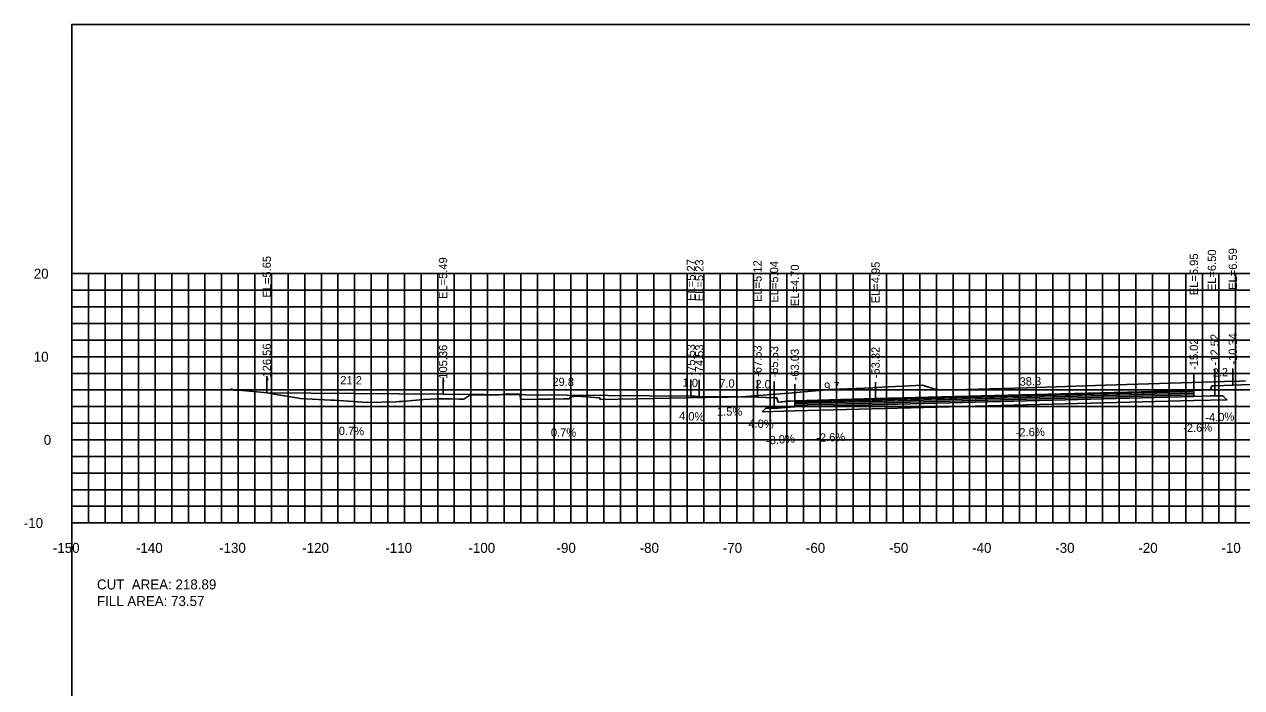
# Model space of a CAD drawing. Extents: x 1797419 to 1809236, y 248759 to 251512.
# Drawn here: x 1807575.3 to 1807721.7, y 250189.6 to 250269.4 of the extents above; entities that cross this region are included whole.
import ezdxf

# ---------------------------------------------------------------- set-up
doc = ezdxf.new("R2010")
doc.units = 0
for name, color, linetype in [('10', 7, 'Continuous'), ('3', 7, 'Continuous'), ('31', 7, 'Continuous'), ('4', 7, 'Continuous'), ('60', 7, 'Continuous'), ('ANNO-TXT', 7, 'Continuous'), ('BASE', 7, 'Continuous'), ('CL-CNST', 7, 'Continuous'), ('Level 62', 7, 'Continuous'), ('LOWER BINDER', 7, 'Continuous'), ('M-ROADS', 7, 'Continuous'), ('UPPER BINDER', 7, 'Continuous'), ('WEARING', 7, 'Continuous')]:
    doc.layers.add(name, color=color, linetype=linetype)

msp = doc.modelspace()

# ---------------------------------------------------------------- linework, layer by layer
for p, q in [((1807715.98, 250225.38), (1807715.98, 250227.38)), ((1807718.48, 250225.93), (1807718.48, 250227.93)), ((1807720.66, 250226.02), (1807720.66, 250228.02)), ((1807604.44, 250225.08), (1807604.44, 250227.08)), ((1807625.64, 250224.92), (1807625.64, 250226.92)), ((1807655.47, 250224.7), (1807655.47, 250226.7)), ((1807656.47, 250224.66), (1807656.47, 250226.66)), ((1807663.47, 250224.55), (1807663.47, 250226.55)), ((1807665.47, 250224.47), (1807665.47, 250226.47)), ((1807667.97, 250224.13), (1807667.97, 250226.13)), ((1807677.68, 250224.39), (1807677.68, 250226.39))]:
    msp.add_line(p, q)
for points in [[(1807581, 250079.43), (1807881, 250079.43), (1807881, 250269.43), (1807581, 250269.43)], [(1807718.48, 250225.93), (1807718.15, 250225.93), (1807717.98, 250225.43), (1807715.98, 250225.38), (1807715.98, 250224.66), (1807717.98, 250224.71), (1807718.48, 250224.71)], [(1807667.97, 250224.13), (1807665.97, 250223.97), (1807665.8, 250224.47), (1807665.47, 250224.47), (1807665.47, 250223.25), (1807665.97, 250223.25), (1807667.97, 250223.41)]]:
    msp.add_lwpolyline(points, close=True)
at = {"layer": '60'}
for p, q in [((1807580.94, 250239.43), (1807581, 250239.43)), ((1807581, 250209.43), (1807581, 250239.43)), ((1807580.94, 250229.43), (1807581, 250229.43)), ((1807580.94, 250219.43), (1807581, 250219.43)), ((1807580.94, 250209.43), (1807581, 250209.43)), ((1807581, 250209.43), (1807881, 250209.43)), ((1807581, 250209.37), (1807581, 250209.43)), ((1807591, 250209.37), (1807591, 250209.43)), ((1807601, 250209.37), (1807601, 250209.43)), ((1807611, 250209.37), (1807611, 250209.43)), ((1807621, 250209.37), (1807621, 250209.43)), ((1807631, 250209.37), (1807631, 250209.43)), ((1807641, 250209.37), (1807641, 250209.43)), ((1807651, 250209.37), (1807651, 250209.43)), ((1807661, 250209.37), (1807661, 250209.43)), ((1807671, 250209.37), (1807671, 250209.43)), ((1807681, 250209.37), (1807681, 250209.43)), ((1807691, 250209.37), (1807691, 250209.43)), ((1807701, 250209.37), (1807701, 250209.43)), ((1807711, 250209.37), (1807711, 250209.43)), ((1807721, 250209.37), (1807721, 250209.43))]:
    msp.add_line(p, q, dxfattribs=at)
at = {"layer": 'BASE'}
msp.add_lwpolyline([(1807664.05, 250222.81), (1807664.47, 250223.23), (1807665.47, 250223.25), (1807665.97, 250223.25), (1807667.97, 250223.41), (1807715.98, 250224.66), (1807717.98, 250224.71), (1807718.48, 250224.71), (1807719.48, 250224.74), (1807719.96, 250224.26), (1807715.98, 250224.16), (1807667.97, 250222.91)], close=True, dxfattribs=at)
at = {"layer": 'CL-CNST'}
msp.add_lwpolyline([(1807604.44, 250225.08), (1807625.64, 250224.92), (1807655.47, 250224.7), (1807655.95, 250224.68), (1807656.47, 250224.66), (1807661.13, 250224.59), (1807663.47, 250224.55), (1807665.47, 250224.47), (1807665.8, 250224.47), (1807665.94, 250224.06), (1807665.97, 250223.97), (1807667.1, 250224.07), (1807667.97, 250224.13), (1807677.68, 250224.39), (1807715.98, 250225.38), (1807717.98, 250225.43), (1807718.15, 250225.93), (1807718.48, 250225.93), (1807720.66, 250226.02), (1807731, 250226.43)], dxfattribs=at)
at = {"layer": 'Level 62'}
for p, q in [((1807581, 250239.43), (1807881, 250239.43)), ((1807581, 250209.43), (1807581, 250239.43)), ((1807583, 250209.43), (1807583, 250239.43)), ((1807585, 250209.43), (1807585, 250239.43)), ((1807587, 250209.43), (1807587, 250239.43)), ((1807589, 250209.43), (1807589, 250239.43)), ((1807591, 250209.43), (1807591, 250239.43)), ((1807593, 250209.43), (1807593, 250239.43)), ((1807595, 250209.43), (1807595, 250239.43)), ((1807597, 250209.43), (1807597, 250239.43)), ((1807599, 250209.43), (1807599, 250239.43)), ((1807601, 250209.43), (1807601, 250239.43)), ((1807603, 250209.43), (1807603, 250239.43)), ((1807605, 250209.43), (1807605, 250239.43)), ((1807607, 250209.43), (1807607, 250239.43)), ((1807609, 250209.43), (1807609, 250239.43)), ((1807611, 250209.43), (1807611, 250239.43)), ((1807613, 250209.43), (1807613, 250239.43)), ((1807615, 250209.43), (1807615, 250239.43)), ((1807617, 250209.43), (1807617, 250239.43)), ((1807619, 250209.43), (1807619, 250239.43)), ((1807621, 250209.43), (1807621, 250239.43)), ((1807623, 250209.43), (1807623, 250239.43)), ((1807625, 250209.43), (1807625, 250239.43)), ((1807627, 250209.43), (1807627, 250239.43)), ((1807629, 250209.43), (1807629, 250239.43)), ((1807631, 250209.43), (1807631, 250239.43)), ((1807633, 250209.43), (1807633, 250239.43)), ((1807635, 250209.43), (1807635, 250239.43)), ((1807637, 250209.43), (1807637, 250239.43)), ((1807639, 250209.43), (1807639, 250239.43)), ((1807641, 250209.43), (1807641, 250239.43)), ((1807643, 250209.43), (1807643, 250239.43)), ((1807645, 250209.43), (1807645, 250239.43)), ((1807647, 250209.43), (1807647, 250239.43)), ((1807649, 250209.43), (1807649, 250239.43)), ((1807651, 250209.43), (1807651, 250239.43)), ((1807653, 250209.43), (1807653, 250239.43)), ((1807655, 250209.43), (1807655, 250239.43)), ((1807657, 250209.43), (1807657, 250239.43)), ((1807659, 250209.43), (1807659, 250239.43)), ((1807661, 250209.43), (1807661, 250239.43)), ((1807663, 250209.43), (1807663, 250239.43)), ((1807665, 250209.43), (1807665, 250239.43)), ((1807667, 250209.43), (1807667, 250239.43)), ((1807669, 250209.43), (1807669, 250239.43)), ((1807671, 250209.43), (1807671, 250239.43)), ((1807673, 250209.43), (1807673, 250239.43)), ((1807675, 250209.43), (1807675, 250239.43)), ((1807677, 250209.43), (1807677, 250239.43)), ((1807679, 250209.43), (1807679, 250239.43)), ((1807681, 250209.43), (1807681, 250239.43)), ((1807683, 250209.43), (1807683, 250239.43)), ((1807685, 250209.43), (1807685, 250239.43)), ((1807687, 250209.43), (1807687, 250239.43)), ((1807689, 250209.43), (1807689, 250239.43)), ((1807691, 250209.43), (1807691, 250239.43)), ((1807693, 250209.43), (1807693, 250239.43)), ((1807695, 250209.43), (1807695, 250239.43)), ((1807697, 250209.43), (1807697, 250239.43)), ((1807699, 250209.43), (1807699, 250239.43)), ((1807701, 250209.43), (1807701, 250239.43)), ((1807703, 250209.43), (1807703, 250239.43)), ((1807705, 250209.43), (1807705, 250239.43)), ((1807707, 250209.43), (1807707, 250239.43)), ((1807709, 250209.43), (1807709, 250239.43)), ((1807711, 250209.43), (1807711, 250239.43)), ((1807713, 250209.43), (1807713, 250239.43)), ((1807715, 250209.43), (1807715, 250239.43)), ((1807717, 250209.43), (1807717, 250239.43)), ((1807719, 250209.43), (1807719, 250239.43)), ((1807721, 250209.43), (1807721, 250239.43)), ((1807581, 250237.43), (1807881, 250237.43)), ((1807581, 250235.43), (1807881, 250235.43)), ((1807581, 250233.43), (1807881, 250233.43)), ((1807581, 250231.43), (1807881, 250231.43)), ((1807581, 250229.43), (1807881, 250229.43)), ((1807581, 250227.43), (1807881, 250227.43)), ((1807581, 250225.43), (1807881, 250225.43)), ((1807581, 250223.43), (1807881, 250223.43)), ((1807581, 250221.43), (1807881, 250221.43)), ((1807581, 250219.43), (1807881, 250219.43)), ((1807581, 250217.43), (1807881, 250217.43)), ((1807581, 250215.43), (1807881, 250215.43)), ((1807581, 250213.43), (1807881, 250213.43)), ((1807581, 250211.43), (1807881, 250211.43)), ((1807581, 250209.43), (1807881, 250209.43))]:
    msp.add_line(p, q, dxfattribs=at)
at = {"layer": 'LOWER BINDER'}
for points in [[(1807667.97, 250223.6), (1807667.97, 250223.79), (1807715.98, 250225.04), (1807715.98, 250224.85)], [(1807667.97, 250223.41), (1807667.97, 250223.6), (1807715.98, 250224.85), (1807715.98, 250224.66)]]:
    msp.add_lwpolyline(points, close=True, dxfattribs=at)
at = {"layer": 'M-ROADS'}
msp.add_lwpolyline([(1807600.1, 250225.57), (1807600.54, 250225.42), (1807601.2, 250225.39), (1807601.53, 250225.36), (1807604.53, 250225.07), (1807605, 250224.99), (1807605.31, 250224.93), (1807608.06, 250224.47), (1807608.45, 250224.42), (1807612.11, 250224.22), (1807612.29, 250224.2), (1807612.57, 250224.19), (1807616.51, 250223.94), (1807619.99, 250224.02), (1807620.39, 250224.03), (1807620.74, 250224.05), (1807622.46, 250224.22), (1807623.31, 250224.29), (1807625.01, 250224.36), (1807626.61, 250224.35), (1807627.58, 250224.33), (1807628.16, 250224.31), (1807628.87, 250224.79), (1807632.42, 250224.86), (1807633.02, 250224.91), (1807633.38, 250224.95), (1807633.53, 250224.91), (1807634.07, 250224.91), (1807634.37, 250224.94), (1807634.89, 250224.94), (1807634.94, 250224.86), (1807634.98, 250224.29), (1807637.24, 250224.31), (1807638.59, 250224.33), (1807640.16, 250224.36), (1807640.85, 250224.37), (1807640.95, 250224.56), (1807641.56, 250224.69), (1807641.69, 250224.69), (1807644.48, 250224.5), (1807644.6, 250224.29), (1807659.36, 250224.56), (1807659.9, 250224.57), (1807660.04, 250224.57), (1807661.55, 250224.6), (1807667.24, 250225.06), (1807672.25, 250225.47), (1807677.35, 250225.7), (1807678.46, 250225.76), (1807683.32, 250226.01), (1807684.69, 250225.57), (1807685.66, 250225.42), (1807695.93, 250225.68), (1807705.3, 250226), (1807719.66, 250226.45), (1807721.45, 250226.51), (1807722.2, 250226.54)], dxfattribs=at)
at = {"layer": 'UPPER BINDER'}
msp.add_lwpolyline([(1807715.98, 250225.23), (1807667.97, 250223.98), (1807667.97, 250223.79), (1807715.98, 250225.04)], close=True, dxfattribs=at)
at = {"layer": 'WEARING'}
msp.add_lwpolyline([(1807715.98, 250225.38), (1807667.97, 250224.13), (1807667.97, 250223.98), (1807715.98, 250225.23)], close=True, dxfattribs=at)

# ---------------------------------------------------------------- texts
at = {"layer": '10'}
for s, p in [('-150', (1807578.7, 250205.83)), ('-140', (1807588.7, 250205.83)), ('-130', (1807598.7, 250205.83)), ('-120', (1807608.7, 250205.83)), ('-110', (1807618.7, 250205.83)), ('-100', (1807628.7, 250205.83)), ('-90', (1807639.3, 250205.83)), ('-80', (1807649.3, 250205.83)), ('-70', (1807659.3, 250205.83)), ('-60', (1807669.3, 250205.83)), ('-50', (1807679.3, 250205.83)), ('-40', (1807689.3, 250205.83)), ('-30', (1807699.3, 250205.83)), ('-20', (1807709.3, 250205.83)), ('-10', (1807719.3, 250205.83))]:
    msp.add_text(s, height=1.2, dxfattribs=at).set_placement(p)
at = {"layer": '3'}
for s, p in [('EL=6.50', (1807718.65, 250237.32)), ('EL=6.59', (1807721.16, 250237.48)), ('EL=5.65', (1807604.94, 250236.54)), ('EL=5.49', (1807626.14, 250236.38)), ('EL=5.27', (1807655.97, 250236.16)), ('EL=5.23', (1807656.97, 250236.12)), ('EL=5.12', (1807663.97, 250236.02)), ('EL=5.04', (1807665.97, 250235.94)), ('EL=4.70', (1807668.47, 250235.52)), ('EL=4.95', (1807678.18, 250235.85)), ('EL=5.95', (1807716.48, 250236.84)), ('-12.52', (1807718.98, 250228.39)), ('-10.34', (1807721.16, 250228.48)), ('-126.56', (1807604.94, 250226.49)), ('-105.36', (1807626.14, 250226.34)), ('-75.53', (1807655.97, 250227.16)), ('-74.53', (1807656.97, 250227.12)), ('-67.53', (1807663.97, 250227.01)), ('-65.53', (1807665.97, 250226.93)), ('-63.03', (1807668.47, 250226.59)), ('-53.32', (1807678.18, 250226.84)), ('-15.02', (1807716.48, 250227.84))]:
    msp.add_text(s, height=1, rotation=90, dxfattribs=at).set_placement(p)
at = {"layer": '31'}
for s, p in [('20', (1807576.4, 250238.83)), ('10', (1807576.4, 250228.83)), ('0', (1807577.6, 250218.83)), ('-10', (1807575.2, 250208.83))]:
    msp.add_text(s, height=1.2, dxfattribs=at).set_placement(p)
at = {"layer": '4'}
for s, rotation, p in [('2.2', 2.2918, (1807718.25, 250227.02)), ('21.2', 359.5767, (1807613.27, 250226.11)), ('29.8', 359.5767, (1807638.79, 250225.92)), ('1.0', 357.7083, (1807654.44, 250225.84)), ('7.0', 359.1407, (1807658.86, 250225.74)), ('2.0', 357.7097, (1807663.2, 250225.67)), ('9.7', 1.4854, (1807671.51, 250225.33)), ('38.3', 1.4854, (1807695.02, 250225.94)), ('4.0%', 357.7083, (1807654.02, 250221.83)), ('1.5%', 359.1407, (1807658.59, 250222.36)), ('4.0%', 357.7097, (1807662.36, 250220.93)), ('-2.6%', 1.4892, (1807714.7, 250220.35)), ('-4.0%', 2.2918, (1807717.37, 250221.61)), ('0.7%', 359.5767, (1807613.09, 250220.01)), ('0.7%', 359.5767, (1807638.61, 250219.82)), ('-8.0%', 4.5733, (1807664.53, 250218.84)), ('-2.6%', 1.4854, (1807670.55, 250219.2)), ('-2.6%', 1.4854, (1807694.55, 250219.82))]:
    msp.add_text(s, height=1, rotation=rotation, dxfattribs=at).set_placement(p)
at = {"layer": '60'}
msp.add_text('-', height=0.0001, dxfattribs=at).set_placement((1807581, 250209.43))
at = {"layer": 'ANNO-TXT'}
for s, p in [('CUT  AREA: 218.89', (1807584, 250201.43)), ('FILL AREA: 73.57', (1807584, 250199.43))]:
    msp.add_text(s, height=1.2, dxfattribs=at).set_placement(p)

doc.saveas('drawing.dxf')
